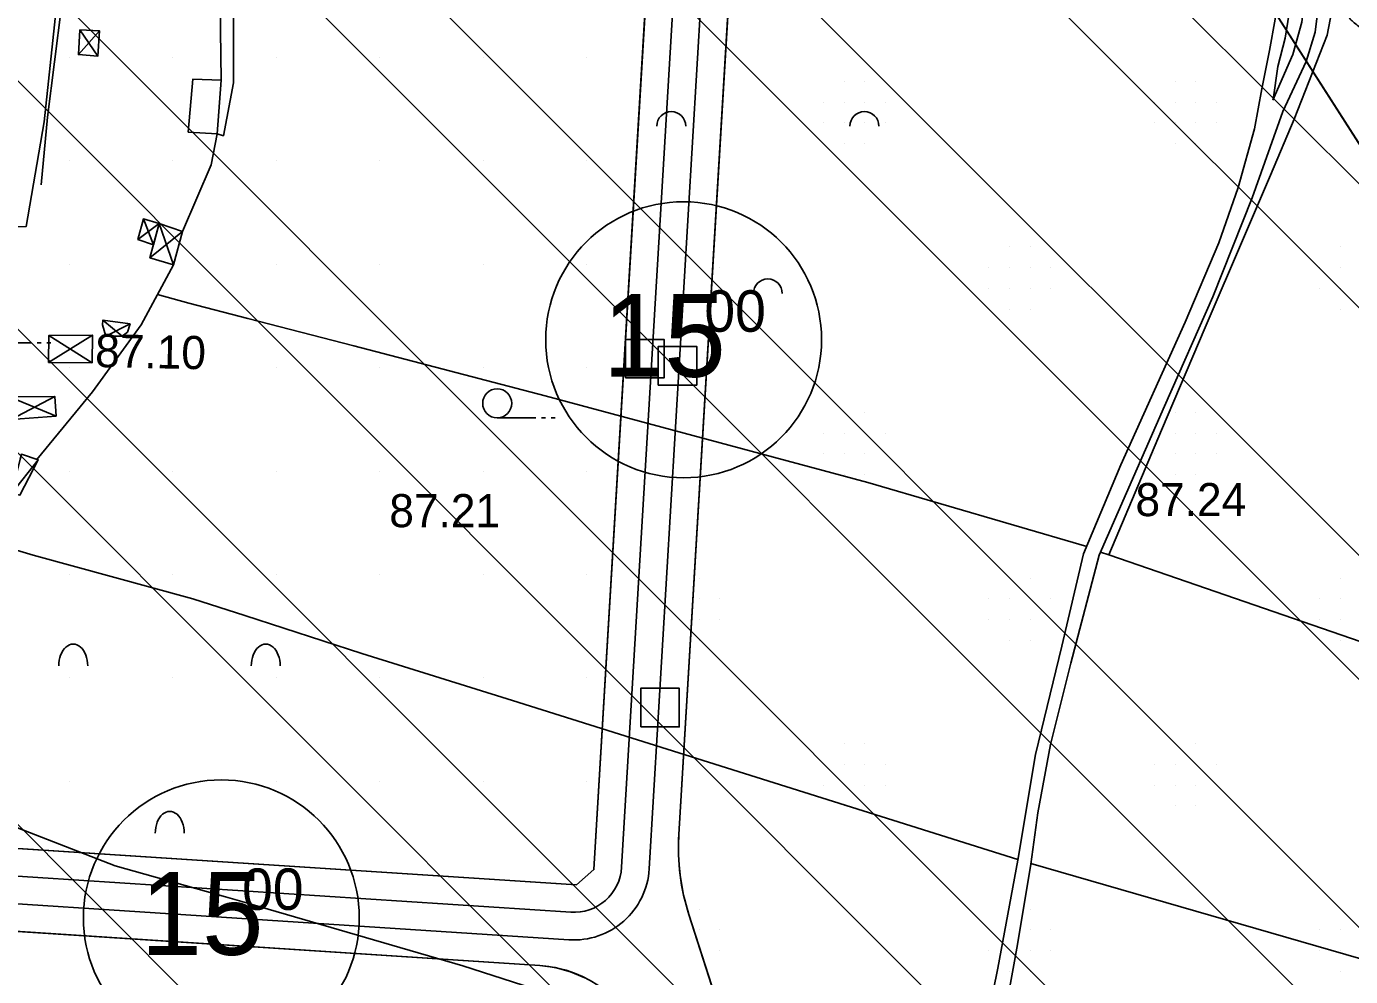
# Model space of a CAD drawing. Extents: x 417995 to 421451, y 4454518 to 4458015.
# Drawn here: x 420743.9 to 420983.9, y 4456001.6 to 4456173.8 of the extents above; entities that cross this region are included whole.
import ezdxf

# ---------------------------------------------------------------- set-up
doc = ezdxf.new("R2010")
doc.units = 0
for name, color, linetype in [('ADAKENARI', 7, 'Continuous'), ('B_Mesken', 7, 'Continuous'), ('B_Sundurma', 7, 'Continuous'), ('Egri_1m', 7, 'Continuous'), ('KALDIRIM_FAT', 7, 'Continuous'), ('KD_DAIRE', 7, 'Continuous'), ('KD_YGEN', 7, 'Continuous'), ('PL_SAY_SPOR', 7, 'Continuous'), ('PL_T_GUNUBIRLIK', 7, 'Continuous'), ('S_Hav_Bacasi', 7, 'Continuous'), ('S_Meyvalik', 7, 'Continuous'), ('S_Tek_Agac', 7, 'Continuous'), ('Sinir_Cit_bir_taraf', 7, 'Continuous'), ('Sinir_Duvar_tek_tarafa_ait', 7, 'Continuous'), ('Sinir_itirazli_Mulkiyet', 7, 'Continuous'), ('Sinir_Parmaklik_bir_taraf', 7, 'Continuous'), ('Sinir_Tel_bir_taraf', 7, 'Continuous'), ('SN_TR_SIVILASMA', 7, 'Continuous'), ('TRFAT_GUNUBİRLİK', 7, 'Continuous'), ('TRFAT_SPOR', 7, 'Continuous'), ('Y_Kot_Noktasi', 7, 'Continuous'), ('Yol_Sose', 7, 'Continuous'), ('Yol_Toprak_Duz', 7, 'Continuous'), ('Yol_Toprak_Kesik', 7, 'Continuous')]:
    doc.layers.add(name, color=color, linetype=linetype)

msp = doc.modelspace()

# ---------------------------------------------------------------- linework, layer by layer
at = {"layer": 'ADAKENARI'}
for p, q in [((420858.4, 4456215.86), (420846.76, 4456021.02)), ((420873.37, 4456214.97), (420862.16, 4456027.35)), ((421067.57, 4456024.2), (420948.16, 4456210.85)), ((420716.31, 4456026.52), (420843.59, 4456018.22)), ((420846.76, 4456021.02), (420843.59, 4456018.22)), ((420863.99, 4456012.86), (420875.88, 4455975.76)), ((420723.3, 4456011.03), (420836.95, 4456003.62))]:
    msp.add_line(p, q, dxfattribs=at)
for centre, radius, start, end in [((420901.82, 4456024.98), 39.73, 176.5808, 197.7728), ((420835.55, 4455982.25), 21.42, 17.7728, 86.2722)]:
    msp.add_arc(centre, radius, start, end, dxfattribs=at)
at = {"layer": 'B_Mesken'}
msp.add_lwpolyline([(420773.25, 4456154.6), (420774.08, 4456164.22), (420779.22, 4456164.04), (420778.51, 4456154.33)], close=True, dxfattribs=at)
at = {"layer": 'B_Sundurma'}
for p, q in [((420757.18, 4456172.94), (420753.33, 4456168.65)), ((420753.57, 4456173.15), (420756.84, 4456168.37)), ((420767.98, 4456138.04), (420764.11, 4456135.19)), ((420765.12, 4456138.89), (420766.92, 4456134.2)), ((420770.54, 4456130.58), (420767.98, 4456138.04)), ((420772.21, 4456136.62), (420766.28, 4456131.86)), ((420757.74, 4456120.53), (420761.24, 4456117.62)), ((420747.94, 4456112.85), (420755.89, 4456117.81)), ((420747.97, 4456117.74), (420755.8, 4456112.82)), ((420758.31, 4456117.63), (420762.71, 4456119.88)), ((420749.31, 4456103.17), (420740.84, 4456106.65)), ((420749.05, 4456106.74), (420741.13, 4456102.58)), ((420741.27, 4456089.22), (420746.07, 4456095.23))]:
    msp.add_line(p, q, dxfattribs=at)
for points in [[(420753.57, 4456173.15), (420757.18, 4456172.94), (420756.84, 4456168.37), (420753.33, 4456168.65)], [(420767.98, 4456138.04), (420765.12, 4456138.89), (420764.11, 4456135.19), (420766.92, 4456134.2)], [(420772.21, 4456136.62), (420770.54, 4456130.58), (420766.28, 4456131.86), (420767.98, 4456138.04)], [(420758.31, 4456117.63), (420757.68, 4456119.73), (420757.74, 4456120.53), (420762.71, 4456119.88), (420762.21, 4456118.38), (420761.24, 4456117.62)], [(420747.94, 4456112.85), (420747.97, 4456117.74), (420755.89, 4456117.81), (420755.8, 4456112.82)], [(420749.31, 4456103.17), (420749.05, 4456106.74), (420740.84, 4456106.65), (420741.13, 4456102.58)], [(420741.27, 4456089.22), (420742.75, 4456095.37), (420743.01, 4456096.25), (420746.07, 4456095.23), (420742.74, 4456088.87)]]:
    msp.add_lwpolyline(points, close=True, dxfattribs=at)
at = {"layer": 'Egri_1m'}
msp.add_spline([(420988.09, 4456171.23), (420986.73, 4456172.69), (420985.17, 4456173.94), (420983.7, 4456175.3), (420982.72, 4456177.04), (420982.16, 4456178.97), (420981.78, 4456180.93), (420981.37, 4456182.89), (420980.89, 4456184.83), (420980.16, 4456186.69), (420979.16, 4456188.42), (420978.4, 4456189.08)], degree=3, dxfattribs=at)
at = {"layer": 'KALDIRIM_FAT'}
for p, q in [((420863.39, 4456215.56), (420851.79, 4456021.42)), ((420868.38, 4456215.27), (420856.78, 4456021.13)), ((420653.33, 4456025.61), (420842.56, 4456013.28)), ((420686.84, 4456018.41), (420842.24, 4456008.29))]:
    msp.add_line(p, q, dxfattribs=at)
for radius in [13.68, 8.68]:
    msp.add_arc((420843.13, 4456021.94), radius, 266.2722, 356.5808, dxfattribs=at)
at = {"layer": 'KD_DAIRE'}
for centre in [(420863.03, 4456117), (420779.24, 4456012.26)]:
    msp.add_circle(centre, 25, dxfattribs=at)
at = {"layer": 'PL_SAY_SPOR'}
msp.add_lwpolyline([(420858.4, 4456215.86), (420846.76, 4456021.02), (420843.59, 4456018.22), (420716.31, 4456026.52), (420714.2, 4456029.58), (420727.85, 4456073.98), (420731.55, 4456128.29), (420748.52, 4456377.44), (420853.02, 4456372.3), (420866.39, 4456349.6)], close=True, dxfattribs=at)
at = {"layer": 'PL_T_GUNUBIRLIK'}
for points in [[(420875.88, 4455975.76), (420863.99, 4456012.86), (420863.47, 4456014.62), (420863.03, 4456016.4), (420862.68, 4456018.2), (420862.4, 4456020.02), (420862.22, 4456021.85), (420862.11, 4456023.68), (420862.1, 4456025.52), (420862.16, 4456027.35), (420873.37, 4456214.97), (420927.08, 4456246.62), (420948.16, 4456210.85), (421067.57, 4456024.2), (421099.86, 4455958.61)], [(420710, 4456001.07), (420710.69, 4456003.22), (420711.74, 4456005.22), (420713.13, 4456007), (420714.81, 4456008.51), (420716.73, 4456009.69), (420718.83, 4456010.53), (420721.05, 4456010.98), (420723.3, 4456011.03), (420836.95, 4456003.62), (420839.76, 4456003.25), (420842.51, 4456002.51), (420845.13, 4456001.41)]]:
    msp.add_lwpolyline(points, dxfattribs=at)
at = {"layer": 'S_Hav_Bacasi'}
for points in [[(420852.5, 4456110.07), (420859.5, 4456110.07), (420859.5, 4456117.07), (420852.5, 4456117.07)], [(420858.42, 4456108.78), (420865.42, 4456108.78), (420865.42, 4456115.78), (420858.42, 4456115.78)], [(420855.25, 4456046.85), (420862.25, 4456046.85), (420862.25, 4456053.85), (420855.25, 4456053.85)]]:
    msp.add_lwpolyline(points, close=True, dxfattribs=at)
at = {"layer": 'S_Meyvalik'}
for centre in [(420860.79, 4456155.71), (420895.79, 4456155.71), (420878.29, 4456125.39)]:
    msp.add_arc(centre, 2.62, 360, 180, dxfattribs=at)
for centre in [(420752.39, 4456057.9), (420787.29, 4456057.9), (420769.89, 4456027.59)]:
    msp.add_ellipse(centre, major_axis=(0, 3.96), ratio=0.663658, start_param=4.712389, end_param=7.853982, dxfattribs=at)
at = {"layer": 'S_Tek_Agac'}
for p, q in [((420737.82, 4456116.43), (420744.82, 4456116.43)), ((420745.87, 4456116.43), (420746.57, 4456116.43)), ((420747.62, 4456116.43), (420748.32, 4456116.43)), ((420829.24, 4456102.86), (420836.24, 4456102.86)), ((420837.29, 4456102.86), (420837.99, 4456102.86)), ((420839.04, 4456102.86), (420839.74, 4456102.86))]:
    msp.add_line(p, q, dxfattribs=at)
msp.add_circle((420829.24, 4456105.48), 2.63, dxfattribs=at)
at = {"layer": 'Sinir_Cit_bir_taraf'}
for points in [[(420778.51, 4456154.33), (420777.4, 4456148.69), (420772.21, 4456136.62)], [(420770.54, 4456130.58), (420764.71, 4456119.72), (420755.87, 4456107.56), (420745.77, 4456095.33)]]:
    msp.add_lwpolyline(points, dxfattribs=at)
at = {"layer": 'Sinir_Duvar_tek_tarafa_ait'}
msp.add_lwpolyline([(420778.88, 4456186.59), (420779.22, 4456164.04)], dxfattribs=at)
at = {"layer": 'Sinir_itirazli_Mulkiyet'}
for points in [[(420781.86, 4456233.23), (420781.53, 4456201.98), (420781.45, 4456163.53), (420779.63, 4456153.95), (420778.51, 4456154.33)], [(420767.64, 4456125.18), (420773.37, 4456123.6), (420784.07, 4456120.83)], [(420784.07, 4456120.83), (420803.26, 4456115.87), (420837.96, 4456106.81)], [(420837.96, 4456106.81), (420896.43, 4456091.14), (420936.08, 4456079.52)], [(420783.51, 4456067.02), (420774.06, 4456070.08), (420745.11, 4456077.97), (420737.04, 4456080.39)], [(420940.11, 4456078.02), (420938.58, 4456078.51)], [(420832.04, 4456051.66), (420804.71, 4456060.14), (420783.51, 4456067.02)], [(420923.62, 4456022.84), (420832.04, 4456051.66)], [(420729.46, 4456033.79), (420736.48, 4456030.8), (420759.98, 4456021.69), (420780.02, 4456016.07), (420782.96, 4456015.21)], [(421082.61, 4455972.81), (421059.23, 4455981.57), (420996.63, 4456001.69), (420925.97, 4456022.09)], [(420782.96, 4456015.21), (420823.02, 4456003.56)], [(420823.02, 4456003.56), (420913.96, 4455974.28)]]:
    msp.add_lwpolyline(points, dxfattribs=at)
at = {"layer": 'Sinir_Parmaklik_bir_taraf'}
msp.add_lwpolyline([(420742.03, 4456290.05), (420745.51, 4456285.46), (420755.4, 4456284.25), (420755.23, 4456280.96), (420755.18, 4456279.71), (420755.18, 4456265.1), (420754.77, 4456259.4), (420754.53, 4456256.79), (420754.42, 4456252.1), (420754.42, 4456250.49), (420754.15, 4456238.45), (420752.7, 4456215.1), (420752.67, 4456214.33), (420750.24, 4456177.38), (420747.71, 4456157.33), (420746.59, 4456145.09)], dxfattribs=at)
at = {"layer": 'Sinir_Tel_bir_taraf'}
msp.add_lwpolyline([(420978.36, 4456186.76), (420979.75, 4456186.89), (420980.33, 4456181.98), (420980.53, 4456176.59), (420979.69, 4456172.18), (420973.69, 4456156.98), (420969.38, 4456146.82), (420964.71, 4456135.81), (420957.54, 4456119.21), (420949.63, 4456100.61), (420940.11, 4456078.02), (420994.6, 4456059.28), (421032.98, 4456046.12), (421045.88, 4456041.17), (421056.12, 4456037.31), (421064.75, 4456033.69), (421071.07, 4456031.12), (421074.75, 4456029.57), (421077.83, 4456023.24), (421080.26, 4456017.15), (421082.11, 4456011.58), (421083.61, 4456006.02), (421083.88, 4456000.91)], dxfattribs=at)
at = {"layer": 'SN_TR_SIVILASMA'}
for p, q in [((421275.33, 4455855.34), (420037.81, 4457092.87)), ((421275.1, 4455833.12), (420049.03, 4457059.2)), ((421274.64, 4455788.69), (420075.79, 4456987.53)), ((421274.41, 4455766.47), (420135.66, 4456905.22)), ((421273.94, 4455722.03), (420248.84, 4456747.14)), ((421273.71, 4455699.81), (420266.8, 4456706.72)), ((421273.25, 4455655.37), (420276.01, 4456652.61)), ((421273.02, 4455633.15), (420276.28, 4456629.89)), ((421272.55, 4455588.71), (420264.03, 4456597.24)), ((421272.32, 4455566.5), (420257.91, 4456580.91)), ((421271.63, 4455499.84), (420239.54, 4456531.93))]:
    msp.add_line(p, q, dxfattribs=at)
at = {"layer": 'TRFAT_GUNUBİRLİK'}
for p, q in [((420892.1, 4456163.82), (420892.1, 4456163.82)), ((420895.85, 4456163.82), (420895.85, 4456163.82)), ((420952.1, 4456163.82), (420952.1, 4456163.82)), ((420955.85, 4456163.82), (420955.85, 4456163.82)), ((420888.35, 4456160.07), (420888.35, 4456160.07)), ((420892.1, 4456160.07), (420892.1, 4456160.07)), ((420895.85, 4456160.07), (420895.85, 4456160.07)), ((420899.6, 4456160.07), (420899.6, 4456160.07)), ((420948.35, 4456160.07), (420948.35, 4456160.07)), ((420952.1, 4456160.07), (420952.1, 4456160.07)), ((420955.85, 4456160.07), (420955.85, 4456160.07)), ((420959.6, 4456160.07), (420959.6, 4456160.07)), ((420888.35, 4456156.32), (420888.35, 4456156.32)), ((420892.1, 4456156.32), (420892.1, 4456156.32)), ((420895.85, 4456156.32), (420895.85, 4456156.32)), ((420899.6, 4456156.32), (420899.6, 4456156.32)), ((420948.35, 4456156.32), (420948.35, 4456156.32)), ((420952.1, 4456156.32), (420952.1, 4456156.32)), ((420955.85, 4456156.32), (420955.85, 4456156.32)), ((420959.6, 4456156.32), (420959.6, 4456156.32)), ((420892.1, 4456152.57), (420892.1, 4456152.57)), ((420895.85, 4456152.57), (420895.85, 4456152.57)), ((420952.1, 4456152.57), (420952.1, 4456152.57)), ((420955.85, 4456152.57), (420955.85, 4456152.57)), ((420922.1, 4456133.82), (420922.1, 4456133.82)), ((420925.85, 4456133.82), (420925.85, 4456133.82)), ((420982.1, 4456133.82), (420982.1, 4456133.82)), ((420869.6, 4456130.07), (420869.6, 4456130.07)), ((420918.35, 4456130.07), (420918.35, 4456130.07)), ((420922.1, 4456130.07), (420922.1, 4456130.07)), ((420925.85, 4456130.07), (420925.85, 4456130.07)), ((420929.6, 4456130.07), (420929.6, 4456130.07)), ((420978.35, 4456130.07), (420978.35, 4456130.07)), ((420982.1, 4456130.07), (420982.1, 4456130.07)), ((420869.6, 4456126.32), (420869.6, 4456126.32)), ((420918.35, 4456126.32), (420918.35, 4456126.32)), ((420922.1, 4456126.32), (420922.1, 4456126.32)), ((420925.85, 4456126.32), (420925.85, 4456126.32)), ((420929.6, 4456126.32), (420929.6, 4456126.32)), ((420978.35, 4456126.32), (420978.35, 4456126.32)), ((420982.1, 4456126.32), (420982.1, 4456126.32)), ((420922.1, 4456122.57), (420922.1, 4456122.57)), ((420925.85, 4456122.57), (420925.85, 4456122.57)), ((420982.1, 4456122.57), (420982.1, 4456122.57)), ((420892.1, 4456103.82), (420892.1, 4456103.82)), ((420895.85, 4456103.82), (420895.85, 4456103.82)), ((420952.1, 4456103.82), (420952.1, 4456103.82)), ((420955.85, 4456103.82), (420955.85, 4456103.82)), ((420888.35, 4456100.07), (420888.35, 4456100.07)), ((420892.1, 4456100.07), (420892.1, 4456100.07)), ((420895.85, 4456100.07), (420895.85, 4456100.07)), ((420899.6, 4456100.07), (420899.6, 4456100.07)), ((420948.35, 4456100.07), (420948.35, 4456100.07)), ((420952.1, 4456100.07), (420952.1, 4456100.07)), ((420955.85, 4456100.07), (420955.85, 4456100.07)), ((420959.6, 4456100.07), (420959.6, 4456100.07)), ((420888.35, 4456096.32), (420888.35, 4456096.32)), ((420892.1, 4456096.32), (420892.1, 4456096.32)), ((420895.85, 4456096.32), (420895.85, 4456096.32)), ((420899.6, 4456096.32), (420899.6, 4456096.32)), ((420948.35, 4456096.32), (420948.35, 4456096.32)), ((420952.1, 4456096.32), (420952.1, 4456096.32)), ((420955.85, 4456096.32), (420955.85, 4456096.32)), ((420959.6, 4456096.32), (420959.6, 4456096.32)), ((420892.1, 4456092.57), (420892.1, 4456092.57)), ((420895.85, 4456092.57), (420895.85, 4456092.57)), ((420952.1, 4456092.57), (420952.1, 4456092.57)), ((420955.85, 4456092.57), (420955.85, 4456092.57)), ((420865.85, 4456073.82), (420865.85, 4456073.82)), ((420922.1, 4456073.82), (420922.1, 4456073.82)), ((420925.85, 4456073.82), (420925.85, 4456073.82)), ((420982.1, 4456073.82), (420982.1, 4456073.82)), ((420865.85, 4456070.07), (420865.85, 4456070.07)), ((420869.6, 4456070.07), (420869.6, 4456070.07)), ((420918.35, 4456070.07), (420918.35, 4456070.07)), ((420922.1, 4456070.07), (420922.1, 4456070.07)), ((420925.85, 4456070.07), (420925.85, 4456070.07)), ((420929.6, 4456070.07), (420929.6, 4456070.07)), ((420978.35, 4456070.07), (420978.35, 4456070.07)), ((420982.1, 4456070.07), (420982.1, 4456070.07)), ((420865.85, 4456066.32), (420865.85, 4456066.32)), ((420869.6, 4456066.32), (420869.6, 4456066.32)), ((420918.35, 4456066.32), (420918.35, 4456066.32)), ((420922.1, 4456066.32), (420922.1, 4456066.32)), ((420925.85, 4456066.32), (420925.85, 4456066.32)), ((420929.6, 4456066.32), (420929.6, 4456066.32)), ((420978.35, 4456066.32), (420978.35, 4456066.32)), ((420982.1, 4456066.32), (420982.1, 4456066.32)), ((420865.85, 4456062.57), (420865.85, 4456062.57)), ((420922.1, 4456062.57), (420922.1, 4456062.57)), ((420925.85, 4456062.57), (420925.85, 4456062.57)), ((420982.1, 4456062.57), (420982.1, 4456062.57)), ((420892.1, 4456043.82), (420892.1, 4456043.82)), ((420895.85, 4456043.82), (420895.85, 4456043.82)), ((420952.1, 4456043.82), (420952.1, 4456043.82)), ((420955.85, 4456043.82), (420955.85, 4456043.82)), ((420888.35, 4456040.07), (420888.35, 4456040.07)), ((420892.1, 4456040.07), (420892.1, 4456040.07)), ((420895.85, 4456040.07), (420895.85, 4456040.07)), ((420899.6, 4456040.07), (420899.6, 4456040.07)), ((420948.35, 4456040.07), (420948.35, 4456040.07)), ((420952.1, 4456040.07), (420952.1, 4456040.07)), ((420955.85, 4456040.07), (420955.85, 4456040.07)), ((420959.6, 4456040.07), (420959.6, 4456040.07)), ((420888.35, 4456036.32), (420888.35, 4456036.32)), ((420892.1, 4456036.32), (420892.1, 4456036.32)), ((420895.85, 4456036.32), (420895.85, 4456036.32)), ((420899.6, 4456036.32), (420899.6, 4456036.32)), ((420948.35, 4456036.32), (420948.35, 4456036.32)), ((420952.1, 4456036.32), (420952.1, 4456036.32)), ((420955.85, 4456036.32), (420955.85, 4456036.32)), ((420959.6, 4456036.32), (420959.6, 4456036.32)), ((420892.1, 4456032.57), (420892.1, 4456032.57)), ((420895.85, 4456032.57), (420895.85, 4456032.57)), ((420952.1, 4456032.57), (420952.1, 4456032.57)), ((420955.85, 4456032.57), (420955.85, 4456032.57)), ((420865.85, 4456013.82), (420865.85, 4456013.82)), ((420922.1, 4456013.82), (420922.1, 4456013.82)), ((420925.85, 4456013.82), (420925.85, 4456013.82)), ((420982.1, 4456013.82), (420982.1, 4456013.82)), ((420865.85, 4456010.07), (420865.85, 4456010.07)), ((420869.6, 4456010.07), (420869.6, 4456010.07)), ((420918.35, 4456010.07), (420918.35, 4456010.07)), ((420922.1, 4456010.07), (420922.1, 4456010.07)), ((420925.85, 4456010.07), (420925.85, 4456010.07)), ((420929.6, 4456010.07), (420929.6, 4456010.07)), ((420978.35, 4456010.07), (420978.35, 4456010.07)), ((420982.1, 4456010.07), (420982.1, 4456010.07)), ((420799.7, 4456005.02), (420799.7, 4456005.02)), ((420803.45, 4456005.02), (420803.45, 4456005.02)), ((420869.6, 4456006.32), (420869.6, 4456006.32)), ((420918.35, 4456006.32), (420918.35, 4456006.32)), ((420922.1, 4456006.32), (420922.1, 4456006.32)), ((420925.85, 4456006.32), (420925.85, 4456006.32)), ((420929.6, 4456006.32), (420929.6, 4456006.32)), ((420978.35, 4456006.32), (420978.35, 4456006.32)), ((420982.1, 4456006.32), (420982.1, 4456006.32)), ((420922.1, 4456002.57), (420922.1, 4456002.57)), ((420925.85, 4456002.57), (420925.85, 4456002.57)), ((420982.1, 4456002.57), (420982.1, 4456002.57))]:
    msp.add_line(p, q, dxfattribs=at)
at = {"layer": 'TRFAT_SPOR'}
for p, q in [((420751.7, 4456168.22), (420751.7, 4456168.22)), ((420770.45, 4456168.22), (420770.45, 4456168.22)), ((420789.2, 4456168.22), (420789.2, 4456168.22)), ((420807.95, 4456168.22), (420807.95, 4456168.22)), ((420826.7, 4456168.22), (420826.7, 4456168.22)), ((420845.45, 4456168.22), (420845.45, 4456168.22)), ((420751.7, 4456149.47), (420751.7, 4456149.47)), ((420770.45, 4456149.47), (420770.45, 4456149.47)), ((420789.2, 4456149.47), (420789.2, 4456149.47)), ((420807.95, 4456149.47), (420807.95, 4456149.47)), ((420826.7, 4456149.47), (420826.7, 4456149.47)), ((420845.45, 4456149.47), (420845.45, 4456149.47)), ((420751.7, 4456130.72), (420751.7, 4456130.72)), ((420770.45, 4456130.72), (420770.45, 4456130.72)), ((420789.2, 4456130.72), (420789.2, 4456130.72)), ((420807.95, 4456130.72), (420807.95, 4456130.72)), ((420826.7, 4456130.72), (420826.7, 4456130.72)), ((420845.45, 4456130.72), (420845.45, 4456130.72)), ((420751.7, 4456111.97), (420751.7, 4456111.97)), ((420770.45, 4456111.97), (420770.45, 4456111.97)), ((420789.2, 4456111.97), (420789.2, 4456111.97)), ((420807.95, 4456111.97), (420807.95, 4456111.97)), ((420826.7, 4456111.97), (420826.7, 4456111.97)), ((420845.45, 4456111.97), (420845.45, 4456111.97)), ((420751.7, 4456093.22), (420751.7, 4456093.22)), ((420770.45, 4456093.22), (420770.45, 4456093.22)), ((420789.2, 4456093.22), (420789.2, 4456093.22)), ((420807.95, 4456093.22), (420807.95, 4456093.22)), ((420826.7, 4456093.22), (420826.7, 4456093.22)), ((420845.45, 4456093.22), (420845.45, 4456093.22)), ((420751.7, 4456074.47), (420751.7, 4456074.47)), ((420770.45, 4456074.47), (420770.45, 4456074.47)), ((420789.2, 4456074.47), (420789.2, 4456074.47)), ((420807.95, 4456074.47), (420807.95, 4456074.47)), ((420826.7, 4456074.47), (420826.7, 4456074.47)), ((420845.45, 4456074.47), (420845.45, 4456074.47)), ((420751.7, 4456055.72), (420751.7, 4456055.72)), ((420770.45, 4456055.72), (420770.45, 4456055.72)), ((420789.2, 4456055.72), (420789.2, 4456055.72)), ((420807.95, 4456055.72), (420807.95, 4456055.72)), ((420826.7, 4456055.72), (420826.7, 4456055.72)), ((420845.45, 4456055.72), (420845.45, 4456055.72)), ((420751.7, 4456036.97), (420751.7, 4456036.97)), ((420770.45, 4456036.97), (420770.45, 4456036.97)), ((420789.2, 4456036.97), (420789.2, 4456036.97)), ((420807.95, 4456036.97), (420807.95, 4456036.97)), ((420826.7, 4456036.97), (420826.7, 4456036.97)), ((420845.45, 4456036.97), (420845.45, 4456036.97))]:
    msp.add_line(p, q, dxfattribs=at)
at = {"layer": 'Yol_Sose'}
msp.add_lwpolyline([(420739.88, 4456293.42), (420742.03, 4456290.05), (420743.84, 4456286.82), (420745.4, 4456285.19), (420751.19, 4456284.32), (420753.96, 4456282.84), (420754.46, 4456281.25), (420754.36, 4456263.79), (420753.49, 4456240.81), (420752.09, 4456211.91), (420750.59, 4456188.83), (420747.12, 4456156.46), (420743.84, 4456137.51), (420735.92, 4456137.21), (420734.68, 4456133.91)], dxfattribs=at)
at = {"layer": 'Yol_Toprak_Duz'}
for points in [[(420971.61, 4456158.37), (420975.88, 4456167.41), (420977.48, 4456172.73), (420978.2, 4456178.64), (420978.35, 4456186.43), (420978.47, 4456193.19)], [(420972.97, 4456182.11), (420973.06, 4456179.94), (420972.81, 4456176.17), (420972.04, 4456171.61), (420970.75, 4456166.52), (420969.89, 4456160.51)], [(420971.61, 4456158.37), (420966.07, 4456142.74), (420958.92, 4456124.78), (420950.2, 4456104.98), (420938.34, 4456077.97), (420933.18, 4456058.43), (420929.55, 4456043.65), (420927.21, 4456031.29), (420925.95, 4456021.98), (420923.55, 4456007.45), (420918.65, 4455980.41), (420916.54, 4455970.83), (420911.05, 4455953.42), (420903.44, 4455925.66)]]:
    msp.add_lwpolyline(points, dxfattribs=at)
at = {"layer": 'Yol_Toprak_Kesik'}
for points in [[(420975.27, 4456197.94), (420975.56, 4456192.42), (420975.83, 4456186.19), (420975.73, 4456180.97), (420975.05, 4456174.55), (420973.46, 4456168.67), (420969.85, 4456160.42)], [(420899.04, 4455926.56), (420899.73, 4455926.27), (420900.08, 4455926.37), (420906.57, 4455947.78), (420912.15, 4455966.4), (420915.06, 4455979.07), (420919.97, 4456003.17), (420923.61, 4456022.74), (420926.8, 4456041.85), (420931.57, 4456061.47), (420935.53, 4456078.22), (420942.3, 4456094.32), (420953.93, 4456120.2), (420960.03, 4456134.55), (420963.56, 4456144.59), (420966.51, 4456155.22), (420967.85, 4456162.47), (420969.23, 4456169.42), (420970.22, 4456175.05), (420970.46, 4456178.52), (420970.45, 4456180.59), (420969.77, 4456182.36)]]:
    msp.add_lwpolyline(points, dxfattribs=at)

# ---------------------------------------------------------------- texts
at = {"layer": 'KD_YGEN'}
for s, height, p in [('15', 15, (420848.37, 4456110.3)), ('00', 7.5, (420866.78, 4456118.45)), ('15', 15, (420764.58, 4456005.56)), ('00', 7.5, (420782.99, 4456013.71))]:
    msp.add_text(s, height=height, dxfattribs=at).set_placement(p)
at = {"layer": 'Y_Kot_Noktasi'}
msp.add_text('87.10', height=6, rotation=358.8289, dxfattribs=at).set_placement((420756.32, 4456112.05))
for s, p in [('87.21', (420809.68, 4456083.04)), ('87.24', (420944.92, 4456085.04))]:
    msp.add_text(s, height=6, dxfattribs=at).set_placement(p)

doc.saveas('drawing.dxf')
